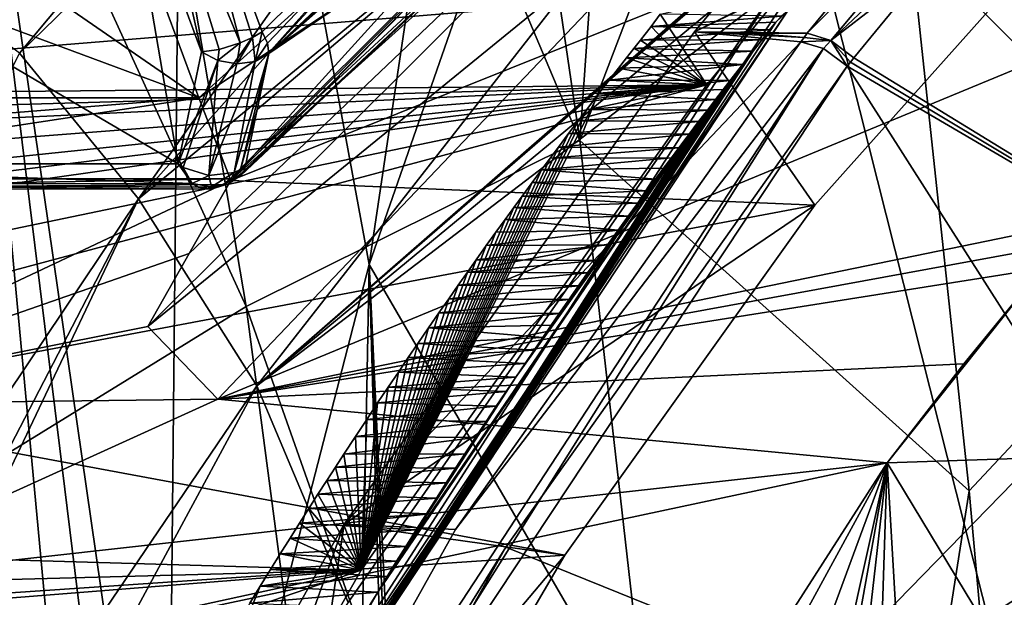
# Model space of a CAD drawing. Header units: metres. Extents: x -150 to 307, y -550 to 84.
# Tile 461 of 656: x 177.14 to 183.64, y 40.5 to 44.31. Entities that reach past the tile are written whole.
import ezdxf

# ---------------------------------------------------------------- set-up
doc = ezdxf.new("R2010")
doc.units = ezdxf.units.M
doc.layers.add('solid_26006363', color=7, linetype='CONTINUOUS')

msp = doc.modelspace()

# ---------------------------------------------------------------- linework, layer by layer
at = {"layer": 'solid_26006363'}
for points in [[(180.839264, 43.515717, 896.967285), (181.681183, 55.351646, 894.422791), (179.250671, 54.328011, 892.254761)], [(182.65567, 48.263065, 897.524841), (181.681183, 55.351646, 894.422791), (180.839264, 43.515717, 896.967285)], [(180.839264, 43.515717, 896.967285), (179.250671, 54.328011, 892.254761), (176.839172, 52.977718, 890.10498)], [(185.636642, 32.029537, 901.181458), (181.474854, 48.524605, 892.18158), (188.749039, 53.36142, 898.662659)], [(178.633972, 42.417931, 894.968262), (176.839172, 52.977718, 890.10498), (174.548615, 51.348377, 888.065308)], [(180.839264, 43.515717, 896.967285), (176.839172, 52.977718, 890.10498), (178.633972, 42.417931, 894.968262)], [(178.633972, 42.417931, 894.968262), (174.548615, 51.348377, 888.065308), (176.492813, 41.099052, 893.02002)], [(178.230179, 49.301414, 888.494263), (180.680756, 50.96896, 890.635864), (179.448242, 42.696415, 891.622131)], [(180.680756, 50.96896, 890.635864), (181.474854, 48.524605, 892.18158), (179.448242, 42.696415, 891.622131)], [(176.605698, 47.948044, 887.081543), (178.230179, 49.301414, 888.494263), (178.113297, 37.521996, 891.454041)], [(178.230179, 49.301414, 888.494263), (179.448242, 42.696415, 891.622131), (178.113297, 37.521996, 891.454041)], [(176.419479, 44.628368, 872.618286), (181.292709, 49.072598, 875.370117), (177.136642, 44.093323, 871.71991)], [(177.136642, 44.093323, 871.71991), (181.292709, 49.072598, 875.370117), (181.786041, 48.617035, 874.816589)], [(177.136642, 44.093323, 871.71991), (181.786041, 48.617035, 874.816589), (177.923996, 43.130028, 870.831848)], [(177.923996, 43.130028, 870.831848), (181.786041, 48.617035, 874.816589), (182.274963, 48.007561, 874.268066)], [(185.636642, 32.029537, 901.181458), (179.448242, 42.696415, 891.622131), (181.474854, 48.524605, 892.18158)], [(183.410812, 41.201015, 900.105469), (182.65567, 48.263065, 897.524841), (180.839264, 43.515717, 896.967285)], [(187.598969, 45.674877, 903.051331), (182.65567, 48.263065, 897.524841), (183.410812, 41.201015, 900.105469)], [(177.923996, 43.130028, 870.831848), (182.274963, 48.007561, 874.268066), (182.806015, 47.138138, 873.671936)], [(177.832336, 37.98708, 891.040833), (176.605698, 47.948044, 887.081543), (178.113297, 37.521996, 891.454041)], [(177.501328, 38.372452, 890.58905), (177.035492, 38.727142, 889.993103), (176.605698, 47.948044, 887.081543)], [(177.832336, 37.98708, 891.040833), (177.501328, 38.372452, 890.58905), (176.605698, 47.948044, 887.081543)], [(183.099548, 47.922707, 884.988098), (183.118469, 47.891434, 885.050537), (178.785019, 44.089325, 881.189575)], [(182.977997, 47.838638, 884.879822), (183.099548, 47.922707, 884.988098), (178.785019, 44.089325, 881.189575)], [(178.785019, 44.089325, 881.189575), (183.118469, 47.891434, 885.050537), (180.64534, 45.356613, 883.709839)], [(182.819946, 47.86446, 884.696533), (182.84436, 47.807522, 884.729065), (178.785019, 44.089325, 881.189575)], [(180.711624, 46.187099, 882.818115), (182.819946, 47.86446, 884.696533), (178.785019, 44.089325, 881.189575)], [(182.856781, 47.753654, 884.77179), (182.977997, 47.838638, 884.879822), (178.785019, 44.089325, 881.189575)], [(182.84436, 47.807522, 884.729065), (182.856781, 47.753654, 884.77179), (178.785019, 44.089325, 881.189575)], [(182.898148, 47.184029, 883.654602), (177.985886, 42.285385, 879.277893), (182.100571, 45.641769, 882.94397)], [(178.258911, 42.768471, 878.852112), (177.985886, 42.285385, 879.277893), (182.898148, 47.184029, 883.654602)], [(178.258911, 42.768471, 878.852112), (182.898148, 47.184029, 883.654602), (178.533783, 43.250946, 878.426758)], [(180.881363, 45.840744, 880.518372), (178.533783, 43.250946, 878.426758), (182.898148, 47.184029, 883.654602)], [(177.923996, 43.130028, 870.831848), (182.806015, 47.138138, 873.671936), (178.705231, 41.894547, 870.091797)], [(178.705231, 41.894547, 870.091797), (182.806015, 47.138138, 873.671936), (183.352005, 45.952061, 873.058777)], [(177.677399, 46.561592, 874.036987), (167.871658, 44.044037, 880.378235), (169.867096, 46.942463, 882.26709)], [(177.677399, 46.561592, 874.036987), (175.102356, 42.502201, 871.36145), (167.871658, 44.044037, 880.378235)], [(175.292252, 42.681011, 871.390198), (175.102356, 42.502201, 871.36145), (177.677399, 46.561592, 874.036987)], [(175.292252, 42.681011, 871.390198), (177.677399, 46.561592, 874.036987), (176.419479, 44.628368, 872.618286)], [(177.410202, 46.258068, 882.555298), (178.32132, 43.797443, 883.367065), (181.154816, 46.356361, 885.891663)], [(180.536026, 45.262844, 883.926208), (181.154816, 46.356361, 885.891663), (178.32132, 43.797443, 883.367065)], [(177.410202, 46.258068, 882.555298), (174.801483, 46.226654, 885.506714), (178.32132, 43.797443, 883.367065)], [(178.32132, 43.797443, 883.367065), (174.801483, 46.226654, 885.506714), (175.05072, 45.0126, 886.132019)], [(178.73999, 44.2342, 881.061462), (178.195465, 45.704803, 880.576294), (180.711624, 46.187099, 882.818115)], [(181.708939, 46.208172, 884.79718), (180.536026, 45.262844, 883.926208), (178.529297, 43.262547, 882.138306)], [(178.569916, 43.268265, 882.085571), (181.708939, 46.208172, 884.79718), (178.529297, 43.262547, 882.138306)], [(178.569916, 43.268265, 882.085571), (178.601639, 43.285328, 882.028687), (181.708939, 46.208172, 884.79718)], [(181.708939, 46.208172, 884.79718), (178.601639, 43.285328, 882.028687), (180.64534, 45.356613, 883.709839)], [(178.775757, 44.157558, 881.115906), (178.73999, 44.2342, 881.061462), (180.711624, 46.187099, 882.818115)], [(178.775757, 44.157558, 881.115906), (180.711624, 46.187099, 882.818115), (178.785019, 44.089325, 881.189575)], [(183.296112, 45.890038, 873.009094), (178.705231, 41.894547, 870.091797), (183.352005, 45.952061, 873.058777)], [(183.296112, 45.890038, 873.009094), (183.240387, 45.827877, 872.959778), (178.705231, 41.894547, 870.091797)], [(184.774261, 45.757042, 875.842041), (178.533783, 43.250946, 878.426758), (180.881363, 45.840744, 880.518372)], [(183.240387, 45.827877, 872.959778), (182.674271, 45.176254, 872.458679), (178.705231, 41.894547, 870.091797)], [(184.774261, 45.757042, 875.842041), (182.392395, 43.088394, 873.719849), (178.533783, 43.250946, 878.426758)], [(184.774261, 45.757042, 875.842041), (182.138214, 44.890163, 873.493347), (181.597626, 44.232582, 873.011719)], [(184.774261, 45.757042, 875.842041), (181.597626, 44.232582, 873.011719), (182.392395, 43.088394, 873.719849)], [(178.595779, 44.160511, 880.999939), (178.008896, 45.566158, 880.530151), (178.195465, 45.704803, 880.576294)], [(178.675674, 44.196804, 881.020264), (178.195465, 45.704803, 880.576294), (178.73999, 44.2342, 881.061462)], [(178.675674, 44.196804, 881.020264), (178.595779, 44.160511, 880.999939), (178.195465, 45.704803, 880.576294)], [(187.598969, 45.674877, 903.051331), (183.410812, 41.201015, 900.105469), (184.038559, 34.201885, 902.25531)], [(177.985886, 42.285385, 879.277893), (178.447983, 41.805317, 879.689636), (182.100571, 45.641769, 882.94397)], [(182.100571, 45.641769, 882.94397), (178.447983, 41.805317, 879.689636), (186.113678, 44.979187, 877.257141)], [(178.339752, 44.100914, 881.106628), (177.818527, 45.508575, 880.642273), (178.008896, 45.566158, 880.530151)], [(178.455826, 44.116261, 881.022888), (178.339752, 44.100914, 881.106628), (178.008896, 45.566158, 880.530151)], [(178.595779, 44.160511, 880.999939), (178.455826, 44.116261, 881.022888), (178.008896, 45.566158, 880.530151)], [(178.185547, 43.360069, 881.832031), (174.511276, 43.360062, 885.955933), (174.602249, 45.4697, 884.281128)], [(178.185547, 43.360069, 881.832031), (174.602249, 45.4697, 884.281128), (177.818527, 45.508575, 880.642273)], [(178.339752, 44.100914, 881.106628), (178.185547, 43.360069, 881.832031), (177.818527, 45.508575, 880.642273)], [(183.554169, 45.435795, 873.006104), (182.341049, 44.225384, 872.165955), (182.866486, 44.865425, 872.634094)], [(182.497437, 44.176765, 872.05896), (182.341049, 44.225384, 872.165955), (183.554169, 45.435795, 873.006104)], [(182.497437, 44.176765, 872.05896), (183.554169, 45.435795, 873.006104), (183.703506, 45.311932, 872.994568)], [(178.601639, 43.285328, 882.028687), (178.622421, 43.312698, 881.971191), (180.64534, 45.356613, 883.709839)], [(178.622421, 43.312698, 881.971191), (178.631439, 43.349087, 881.915588), (180.64534, 45.356613, 883.709839)], [(178.708389, 43.719936, 881.55188), (180.64534, 45.356613, 883.709839), (178.631439, 43.349087, 881.915588)], [(178.708389, 43.719936, 881.55188), (178.785019, 44.089325, 881.189575), (180.64534, 45.356613, 883.709839)], [(183.171616, 44.698528, 872.52002), (182.497437, 44.176765, 872.05896), (183.703506, 45.311932, 872.994568)], [(183.171616, 44.698528, 872.52002), (183.703506, 45.311932, 872.994568), (185.655975, 42.220352, 873.511169)], [(178.529297, 43.262547, 882.138306), (180.536026, 45.262844, 883.926208), (178.32132, 43.797443, 883.367065)], [(182.674271, 45.176254, 872.458679), (182.124359, 44.506889, 871.971375), (178.705231, 41.894547, 870.091797)], [(178.32132, 43.797443, 883.367065), (175.05072, 45.0126, 886.132019), (175.304077, 43.797443, 886.75354)], [(178.447983, 41.805317, 879.689636), (184.158539, 42.980118, 875.509521), (186.113678, 44.979187, 877.257141)], [(182.138214, 44.890163, 873.493347), (182.866486, 44.865425, 872.634094), (181.597626, 44.232582, 873.011719)], [(182.866486, 44.865425, 872.634094), (182.341049, 44.225384, 872.165955), (181.597626, 44.232582, 873.011719)], [(183.171616, 44.698528, 872.52002), (182.648132, 44.060909, 872.052734), (182.497437, 44.176765, 872.05896)], [(183.171616, 44.698528, 872.52002), (185.655975, 42.220352, 873.511169), (182.648132, 44.060909, 872.052734)], [(173.170166, 43.801353, 883.015259), (181.677628, 43.883247, 873.351257), (182.214142, 44.538727, 873.829285)], [(173.706528, 44.455357, 883.491272), (173.170166, 43.801353, 883.015259), (182.214142, 44.538727, 873.829285)], [(182.124359, 44.506889, 871.971375), (182.193832, 44.435974, 871.993164), (178.518677, 38.901016, 868.707031)], [(179.308456, 40.462109, 869.467651), (182.124359, 44.506889, 871.971375), (178.518677, 38.901016, 868.707031)], [(178.705231, 41.894547, 870.091797), (182.124359, 44.506889, 871.971375), (179.308456, 40.462109, 869.467651)], [(181.369797, 44.349781, 873.076965), (182.214142, 44.538727, 873.829285), (181.677628, 43.883247, 873.351257)], [(182.193832, 44.435974, 871.993164), (182.211929, 44.370098, 872.065674), (178.518677, 38.901016, 868.707031)], [(182.211929, 44.370098, 872.065674), (178.547989, 38.839897, 868.796936), (178.518677, 38.901016, 868.707031)], [(182.211929, 44.370098, 872.065674), (182.13472, 44.297974, 872.123596), (178.547989, 38.839897, 868.796936)], [(182.211929, 44.370098, 872.065674), (182.170792, 44.337368, 872.15802), (182.13472, 44.297974, 872.123596)], [(178.547989, 38.839897, 868.796936), (182.13472, 44.297974, 872.123596), (181.983521, 44.106342, 871.989075)], [(181.310226, 44.267574, 873.023926), (181.369797, 44.349781, 873.076965), (181.677628, 43.883247, 873.351257)], [(182.170792, 44.337368, 872.15802), (181.369797, 44.349781, 873.076965), (181.310226, 44.267574, 873.023926)], [(182.13472, 44.297974, 872.123596), (182.170792, 44.337368, 872.15802), (181.310226, 44.267574, 873.023926)], [(182.093018, 44.24646, 872.088257), (182.13472, 44.297974, 872.123596), (181.310226, 44.267574, 873.023926)], [(181.983521, 44.106342, 871.989075), (182.13472, 44.297974, 872.123596), (182.042969, 44.182228, 872.042358)], [(182.042969, 44.182228, 872.042358), (182.13472, 44.297974, 872.123596), (182.093018, 44.24646, 872.088257)], [(178.693253, 44.037991, 881.117676), (178.675674, 44.196804, 881.020264), (178.73999, 44.2342, 881.061462)], [(178.693253, 44.037991, 881.117676), (178.73999, 44.2342, 881.061462), (178.775757, 44.157558, 881.115906)], [(179.281723, 40.979305, 870.94519), (181.597626, 44.232582, 873.011719), (182.298737, 44.167816, 872.127441)], [(182.392395, 43.088394, 873.719849), (181.597626, 44.232582, 873.011719), (179.281723, 40.979305, 870.94519)], [(181.239105, 44.177639, 872.960571), (181.310226, 44.267574, 873.023926), (181.677628, 43.883247, 873.351257)], [(182.093018, 44.24646, 872.088257), (181.310226, 44.267574, 873.023926), (181.239105, 44.177639, 872.960571)], [(182.042969, 44.182228, 872.042358), (182.093018, 44.24646, 872.088257), (181.239105, 44.177639, 872.960571)], [(182.341049, 44.225384, 872.165955), (181.959564, 44.22506, 872.593506), (181.597626, 44.232582, 873.011719)], [(182.320724, 44.195541, 872.147278), (181.597626, 44.232582, 873.011719), (181.959564, 44.22506, 872.593506)], [(182.320724, 44.195541, 872.147278), (182.298737, 44.167816, 872.127441), (181.597626, 44.232582, 873.011719)], [(178.573929, 44.022053, 881.075989), (178.595779, 44.160511, 880.999939), (178.675674, 44.196804, 881.020264)], [(178.693253, 44.037991, 881.117676), (178.573929, 44.022053, 881.075989), (178.675674, 44.196804, 881.020264)], [(179.281723, 40.979305, 870.94519), (182.298737, 44.167816, 872.127441), (180.018265, 40.944725, 870.085999)], [(182.449692, 44.123405, 872.020996), (180.018265, 40.944725, 870.085999), (182.298737, 44.167816, 872.127441)], [(182.042969, 44.182228, 872.042358), (181.239105, 44.177639, 872.960571), (181.196518, 44.123463, 872.922607)], [(181.983521, 44.106342, 871.989075), (182.042969, 44.182228, 872.042358), (181.196518, 44.123463, 872.922607)], [(181.196518, 44.123463, 872.922607), (181.239105, 44.177639, 872.960571), (181.677628, 43.883247, 873.351257)], [(182.320724, 44.195541, 872.147278), (181.959564, 44.22506, 872.593506), (182.341049, 44.225384, 872.165955)], [(182.497437, 44.176765, 872.05896), (182.298737, 44.167816, 872.127441), (182.320724, 44.195541, 872.147278)], [(182.449692, 44.123405, 872.020996), (182.298737, 44.167816, 872.127441), (182.497437, 44.176765, 872.05896)], [(182.497437, 44.176765, 872.05896), (182.320724, 44.195541, 872.147278), (182.341049, 44.225384, 872.165955)], [(182.449692, 44.123405, 872.020996), (182.497437, 44.176765, 872.05896), (182.604111, 44.006008, 872.01355)], [(182.626129, 44.033516, 872.033142), (182.497437, 44.176765, 872.05896), (182.648132, 44.060909, 872.052734)], [(182.626129, 44.033516, 872.033142), (182.604111, 44.006008, 872.01355), (182.497437, 44.176765, 872.05896)], [(182.449692, 44.123405, 872.020996), (177.94487, 37.239521, 868.189697), (180.018265, 40.944725, 870.085999)], [(178.102295, 37.207771, 868.090271), (177.94487, 37.239521, 868.189697), (182.449692, 44.123405, 872.020996)], [(178.102295, 37.207771, 868.090271), (182.449692, 44.123405, 872.020996), (182.604111, 44.006008, 872.01355)], [(178.448563, 44.044373, 881.072083), (178.185547, 43.360069, 881.832031), (178.339752, 44.100914, 881.106628)], [(178.448563, 44.044373, 881.072083), (178.339752, 44.100914, 881.106628), (178.455826, 44.116261, 881.022888)], [(178.448563, 44.044373, 881.072083), (178.455826, 44.116261, 881.022888), (178.595779, 44.160511, 880.999939)], [(178.573929, 44.022053, 881.075989), (178.448563, 44.044373, 881.072083), (178.595779, 44.160511, 880.999939)], [(178.547989, 38.839897, 868.796936), (181.983521, 44.106342, 871.989075), (181.913635, 44.016926, 871.927002)], [(178.693253, 44.037991, 881.117676), (178.775757, 44.157558, 881.115906), (178.785019, 44.089325, 881.189575)], [(181.148407, 44.061985, 872.879761), (181.196518, 44.123463, 872.922607), (181.677628, 43.883247, 873.351257)], [(181.983521, 44.106342, 871.989075), (181.196518, 44.123463, 872.922607), (181.148407, 44.061985, 872.879761)], [(181.913635, 44.016926, 871.927002), (181.983521, 44.106342, 871.989075), (181.148407, 44.061985, 872.879761)], [(177.136642, 44.093323, 871.71991), (177.923996, 43.130028, 870.831848), (173.335068, 36.289394, 867.848816)], [(178.219131, 43.337666, 881.816284), (178.185547, 43.360069, 881.832031), (178.448563, 44.044373, 881.072083)], [(178.388077, 43.283268, 881.796631), (178.219131, 43.337666, 881.816284), (178.448563, 44.044373, 881.072083)], [(178.388077, 43.283268, 881.796631), (178.448563, 44.044373, 881.072083), (178.573929, 44.022053, 881.075989)], [(178.388077, 43.283268, 881.796631), (178.573929, 44.022053, 881.075989), (178.693253, 44.037991, 881.117676)], [(178.556381, 43.303307, 881.852905), (178.388077, 43.283268, 881.796631), (178.693253, 44.037991, 881.117676)], [(178.556381, 43.303307, 881.852905), (178.693253, 44.037991, 881.117676), (178.785019, 44.089325, 881.189575)], [(178.597351, 43.323421, 881.882141), (178.556381, 43.303307, 881.852905), (178.785019, 44.089325, 881.189575)], [(178.597351, 43.323421, 881.882141), (178.785019, 44.089325, 881.189575), (178.708389, 43.719936, 881.55188)], [(181.094025, 43.992176, 872.831299), (181.148407, 44.061985, 872.879761), (181.677628, 43.883247, 873.351257)], [(181.913635, 44.016926, 871.927002), (181.148407, 44.061985, 872.879761), (181.094025, 43.992176, 872.831299)], [(182.626129, 44.033516, 872.033142), (182.648132, 44.060909, 872.052734), (185.655975, 42.220352, 873.511169)], [(180.349426, 40.82803, 869.996521), (178.102295, 37.207771, 868.090271), (182.604111, 44.006008, 872.01355)], [(178.547989, 38.839897, 868.796936), (181.913635, 44.016926, 871.927002), (181.831848, 43.911541, 871.85437)], [(180.349426, 40.82803, 869.996521), (182.604111, 44.006008, 872.01355), (186.114471, 38.497303, 872.98468)], [(181.913635, 44.016926, 871.927002), (181.094025, 43.992176, 872.831299), (181.032623, 43.912918, 872.776611)], [(181.831848, 43.911541, 871.85437), (181.913635, 44.016926, 871.927002), (181.032623, 43.912918, 872.776611)], [(181.032623, 43.912918, 872.776611), (181.094025, 43.992176, 872.831299), (181.677628, 43.883247, 873.351257)], [(182.626129, 44.033516, 872.033142), (185.655975, 42.220352, 873.511169), (182.604111, 44.006008, 872.01355)], [(186.114471, 38.497303, 872.98468), (182.604111, 44.006008, 872.01355), (185.655975, 42.220352, 873.511169)], [(178.547989, 38.839897, 868.796936), (181.831848, 43.911541, 871.85437), (181.785843, 43.851952, 871.813599)], [(180.963318, 43.822903, 872.714844), (181.032623, 43.912918, 872.776611), (181.677628, 43.883247, 873.351257)], [(181.831848, 43.911541, 871.85437), (181.032623, 43.912918, 872.776611), (180.963318, 43.822903, 872.714844)], [(181.785843, 43.851952, 871.813599), (181.831848, 43.911541, 871.85437), (180.963318, 43.822903, 872.714844)], [(170.652893, 40.930832, 881.693359), (179.395218, 40.67704, 871.317688), (181.677628, 43.883247, 873.351257)], [(171.336502, 41.734154, 882.003235), (170.652893, 40.930832, 881.693359), (181.677628, 43.883247, 873.351257)], [(172.023422, 42.510189, 882.330994), (171.336502, 41.734154, 882.003235), (181.677628, 43.883247, 873.351257)], [(172.213715, 42.714497, 882.416626), (172.023422, 42.510189, 882.330994), (181.677628, 43.883247, 873.351257)], [(172.412155, 42.915318, 882.492004), (172.213715, 42.714497, 882.416626), (181.677628, 43.883247, 873.351257)], [(172.675003, 43.190418, 882.612732), (172.412155, 42.915318, 882.492004), (181.677628, 43.883247, 873.351257)], [(172.675003, 43.190418, 882.612732), (181.677628, 43.883247, 873.351257), (172.907288, 43.467621, 882.781555)], [(172.907288, 43.467621, 882.781555), (181.677628, 43.883247, 873.351257), (173.038651, 43.635464, 882.898315)], [(173.038651, 43.635464, 882.898315), (181.677628, 43.883247, 873.351257), (173.170166, 43.801353, 883.015259)], [(178.547989, 38.839897, 868.796936), (181.785843, 43.851952, 871.813599), (181.736069, 43.787201, 871.769531)], [(180.963318, 43.822903, 872.714844), (181.677628, 43.883247, 873.351257), (179.395218, 40.67704, 871.317688)], [(181.736069, 43.787201, 871.769531), (181.785843, 43.851952, 871.813599), (180.963318, 43.822903, 872.714844)], [(178.32132, 43.797443, 883.367065), (175.054169, 43.534279, 886.537476), (174.802917, 43.262547, 886.32074)], [(178.529297, 43.262547, 882.138306), (178.32132, 43.797443, 883.367065), (174.802917, 43.262547, 886.32074)], [(178.32132, 43.797443, 883.367065), (175.304077, 43.797443, 886.75354), (175.054169, 43.534279, 886.537476)], [(178.547989, 38.839897, 868.796936), (181.736069, 43.787201, 871.769531), (181.68222, 43.716824, 871.721863)], [(180.885086, 43.720577, 872.645142), (180.963318, 43.822903, 872.714844), (179.395218, 40.67704, 871.317688)], [(181.736069, 43.787201, 871.769531), (180.963318, 43.822903, 872.714844), (180.885086, 43.720577, 872.645142)], [(181.68222, 43.716824, 871.721863), (181.736069, 43.787201, 871.769531), (180.885086, 43.720577, 872.645142)], [(178.547989, 38.839897, 868.796936), (181.68222, 43.716824, 871.721863), (181.623962, 43.640301, 871.670349)], [(178.597351, 43.323421, 881.882141), (178.708389, 43.719936, 881.55188), (178.631439, 43.349087, 881.915588)], [(180.827438, 43.644672, 872.59375), (180.885086, 43.720577, 872.645142), (179.395218, 40.67704, 871.317688)], [(181.68222, 43.716824, 871.721863), (180.885086, 43.720577, 872.645142), (180.827438, 43.644672, 872.59375)], [(181.623962, 43.640301, 871.670349), (181.68222, 43.716824, 871.721863), (180.827438, 43.644672, 872.59375)], [(181.660049, 39.159954, 878.613831), (186.657074, 42.377529, 883.065979), (186.087219, 43.703556, 882.558289)], [(181.660049, 39.159954, 878.613831), (186.087219, 43.703556, 882.558289), (183.278534, 39.577003, 877.436829)], [(186.087219, 43.703556, 882.558289), (183.676498, 40.082539, 877.803467), (183.278534, 39.577003, 877.436829)], [(178.547989, 38.839897, 868.796936), (181.623962, 43.640301, 871.670349), (179.503922, 40.531845, 869.781921)], [(180.764938, 43.561932, 872.538086), (180.827438, 43.644672, 872.59375), (179.395218, 40.67704, 871.317688)], [(179.503922, 40.531845, 869.781921), (181.623962, 43.640301, 871.670349), (181.560898, 43.557068, 871.614685)], [(181.623962, 43.640301, 871.670349), (180.827438, 43.644672, 872.59375), (180.764938, 43.561932, 872.538086)], [(181.560898, 43.557068, 871.614685), (181.623962, 43.640301, 871.670349), (180.764938, 43.561932, 872.538086)], [(182.072845, 32.66827, 900.635193), (180.839264, 43.515717, 896.967285), (178.633972, 42.417931, 894.968262)], [(180.69722, 43.471706, 872.477783), (180.764938, 43.561932, 872.538086), (179.395218, 40.67704, 871.317688)], [(179.503922, 40.531845, 869.781921), (181.560898, 43.557068, 871.614685), (179.567261, 40.634918, 869.838928)], [(179.567261, 40.634918, 869.838928), (181.560898, 43.557068, 871.614685), (180.416, 41.951504, 870.597961)], [(180.416, 41.951504, 870.597961), (181.560898, 43.557068, 871.614685), (181.492615, 43.466488, 871.554565)], [(181.560898, 43.557068, 871.614685), (180.764938, 43.561932, 872.538086), (180.69722, 43.471706, 872.477783)], [(181.492615, 43.466488, 871.554565), (181.560898, 43.557068, 871.614685), (180.69722, 43.471706, 872.477783)], [(183.410812, 41.201015, 900.105469), (180.839264, 43.515717, 896.967285), (182.072845, 32.66827, 900.635193)], [(180.642731, 43.398701, 872.429199), (180.69722, 43.471706, 872.477783), (179.395218, 40.67704, 871.317688)], [(180.416, 41.951504, 870.597961), (181.492615, 43.466488, 871.554565), (180.477234, 42.042095, 870.652466)], [(180.477234, 42.042095, 870.652466), (181.492615, 43.466488, 871.554565), (180.536469, 42.129379, 870.705444)], [(180.536469, 42.129379, 870.705444), (181.492615, 43.466488, 871.554565), (181.443954, 43.401688, 871.511841)], [(181.492615, 43.466488, 871.554565), (180.69722, 43.471706, 872.477783), (180.642731, 43.398701, 872.429199)], [(181.443954, 43.401688, 871.511841), (181.492615, 43.466488, 871.554565), (180.642731, 43.398701, 872.429199)], [(180.584869, 43.320744, 872.377625), (180.642731, 43.398701, 872.429199), (179.395218, 40.67704, 871.317688)], [(180.536469, 42.129379, 870.705444), (181.443954, 43.401688, 871.511841), (180.593704, 42.213482, 870.757019)], [(181.443954, 43.401688, 871.511841), (180.642731, 43.398701, 872.429199), (180.584869, 43.320744, 872.377625)], [(181.392487, 43.333012, 871.46698), (181.443954, 43.401688, 871.511841), (180.584869, 43.320744, 872.377625)], [(180.593704, 42.213482, 870.757019), (181.443954, 43.401688, 871.511841), (181.392487, 43.333012, 871.46698)], [(178.278244, 43.230499, 881.914612), (174.511276, 43.360062, 885.955933), (178.185547, 43.360069, 881.832031)], [(178.278244, 43.230499, 881.914612), (174.578506, 43.229771, 886.069092), (174.511276, 43.360062, 885.955933)], [(178.278244, 43.230499, 881.914612), (178.185547, 43.360069, 881.832031), (178.219131, 43.337666, 881.816284)], [(178.278244, 43.230499, 881.914612), (178.219131, 43.337666, 881.816284), (178.388077, 43.283268, 881.796631)], [(178.51828, 43.228973, 881.959229), (178.631439, 43.349087, 881.915588), (178.622421, 43.312698, 881.971191)], [(178.51828, 43.228973, 881.959229), (178.597351, 43.323421, 881.882141), (178.631439, 43.349087, 881.915588)], [(178.51828, 43.228973, 881.959229), (178.556381, 43.303307, 881.852905), (178.597351, 43.323421, 881.882141)], [(180.523422, 43.237492, 872.322876), (180.584869, 43.320744, 872.377625), (179.395218, 40.67704, 871.317688)], [(181.338348, 43.26017, 871.419434), (180.584869, 43.320744, 872.377625), (180.523422, 43.237492, 872.322876)], [(181.338348, 43.26017, 871.419434), (181.392487, 43.333012, 871.46698), (180.584869, 43.320744, 872.377625)], [(180.593704, 42.213482, 870.757019), (181.392487, 43.333012, 871.46698), (180.649002, 42.29443, 870.807068)], [(180.649002, 42.29443, 870.807068), (181.392487, 43.333012, 871.46698), (181.338348, 43.26017, 871.419434)], [(178.529297, 43.262547, 882.138306), (174.802917, 43.262547, 886.32074), (174.688553, 43.194878, 886.206421)], [(178.529297, 43.262547, 882.138306), (174.688553, 43.194878, 886.206421), (178.485718, 43.224583, 882.099487)], [(178.405243, 43.209576, 881.915344), (178.278244, 43.230499, 881.914612), (178.388077, 43.283268, 881.796631)], [(178.405243, 43.209576, 881.915344), (178.388077, 43.283268, 881.796631), (178.556381, 43.303307, 881.852905)], [(178.51828, 43.228973, 881.959229), (178.405243, 43.209576, 881.915344), (178.556381, 43.303307, 881.852905)], [(178.485718, 43.224583, 882.099487), (178.51828, 43.228973, 881.959229), (178.601639, 43.285328, 882.028687)], [(178.529297, 43.262547, 882.138306), (178.485718, 43.224583, 882.099487), (178.601639, 43.285328, 882.028687)], [(178.51828, 43.228973, 881.959229), (178.622421, 43.312698, 881.971191), (178.601639, 43.285328, 882.028687)], [(178.529297, 43.262547, 882.138306), (178.601639, 43.285328, 882.028687), (178.569916, 43.268265, 882.085571)], [(181.281464, 43.182945, 871.369019), (181.338348, 43.26017, 871.419434), (180.523422, 43.237492, 872.322876)], [(180.649002, 42.29443, 870.807068), (181.338348, 43.26017, 871.419434), (181.158463, 43.014427, 871.259888)], [(181.158463, 43.014427, 871.259888), (181.338348, 43.26017, 871.419434), (181.281464, 43.182945, 871.369019)], [(178.318954, 43.207188, 881.950867), (174.578506, 43.229771, 886.069092), (178.278244, 43.230499, 881.914612)], [(178.40448, 43.194347, 882.0271), (174.688553, 43.194878, 886.206421), (174.578506, 43.229771, 886.069092)], [(178.40448, 43.194347, 882.0271), (174.578506, 43.229771, 886.069092), (178.318954, 43.207188, 881.950867)], [(178.485718, 43.224583, 882.099487), (174.688553, 43.194878, 886.206421), (178.40448, 43.194347, 882.0271)], [(178.258911, 42.768471, 878.852112), (178.533783, 43.250946, 878.426758), (175.388367, 41.768066, 879.769897)], [(182.392395, 43.088394, 873.719849), (175.388367, 41.768066, 879.769897), (178.533783, 43.250946, 878.426758)], [(178.318954, 43.207188, 881.950867), (178.278244, 43.230499, 881.914612), (178.405243, 43.209576, 881.915344)], [(178.40448, 43.194347, 882.0271), (178.318954, 43.207188, 881.950867), (178.405243, 43.209576, 881.915344)], [(178.40448, 43.194347, 882.0271), (178.405243, 43.209576, 881.915344), (178.51828, 43.228973, 881.959229)], [(178.485718, 43.224583, 882.099487), (178.40448, 43.194347, 882.0271), (178.51828, 43.228973, 881.959229)], [(180.45816, 43.14856, 872.264771), (180.523422, 43.237492, 872.322876), (179.395218, 40.67704, 871.317688)], [(181.281464, 43.182945, 871.369019), (180.523422, 43.237492, 872.322876), (180.45816, 43.14856, 872.264771)], [(177.923996, 43.130028, 870.831848), (173.949768, 35.463791, 867.223999), (173.335068, 36.289394, 867.848816)], [(177.923996, 43.130028, 870.831848), (174.146881, 35.173637, 867.04834), (173.949768, 35.463791, 867.223999)], [(177.923996, 43.130028, 870.831848), (178.705231, 41.894547, 870.091797), (174.146881, 35.173637, 867.04834)], [(180.403076, 43.073071, 872.215698), (180.45816, 43.14856, 872.264771), (179.395218, 40.67704, 871.317688)], [(181.221573, 43.101131, 871.315918), (180.45816, 43.14856, 872.264771), (180.403076, 43.073071, 872.215698)], [(181.221573, 43.101131, 871.315918), (181.281464, 43.182945, 871.369019), (180.45816, 43.14856, 872.264771)], [(181.158463, 43.014427, 871.259888), (181.281464, 43.182945, 871.369019), (181.221573, 43.101131, 871.315918)], [(182.392395, 43.088394, 873.719849), (180.740707, 40.775143, 872.247803), (175.388367, 41.768066, 879.769897)], [(182.392395, 43.088394, 873.719849), (179.281723, 40.979305, 870.94519), (180.740707, 40.775143, 872.247803)], [(180.345276, 42.993408, 872.164185), (180.403076, 43.073071, 872.215698), (179.395218, 40.67704, 871.317688)], [(181.158463, 43.014427, 871.259888), (180.403076, 43.073071, 872.215698), (180.345276, 42.993408, 872.164185)], [(181.158463, 43.014427, 871.259888), (181.221573, 43.101131, 871.315918), (180.403076, 43.073071, 872.215698)], [(181.09201, 42.922535, 871.200867), (181.158463, 43.014427, 871.259888), (180.345276, 42.993408, 872.164185)], [(180.649002, 42.29443, 870.807068), (181.158463, 43.014427, 871.259888), (181.09201, 42.922535, 871.200867)], [(178.447983, 41.805317, 879.689636), (184.02655, 42.827877, 875.390137), (184.158539, 42.980118, 875.509521)], [(180.284622, 42.909367, 872.110168), (180.345276, 42.993408, 872.164185), (179.395218, 40.67704, 871.317688)], [(181.09201, 42.922535, 871.200867), (180.345276, 42.993408, 872.164185), (180.284622, 42.909367, 872.110168)], [(180.221024, 42.820724, 872.053467), (180.284622, 42.909367, 872.110168), (179.395218, 40.67704, 871.317688)], [(181.09201, 42.922535, 871.200867), (180.284622, 42.909367, 872.110168), (180.221024, 42.820724, 872.053467)], [(181.022034, 42.825161, 871.138733), (181.09201, 42.922535, 871.200867), (180.221024, 42.820724, 872.053467)], [(180.649002, 42.29443, 870.807068), (181.09201, 42.922535, 871.200867), (181.022034, 42.825161, 871.138733)], [(178.447983, 41.805317, 879.689636), (183.891388, 42.669392, 875.267578), (184.02655, 42.827877, 875.390137)], [(180.154297, 42.727108, 871.994019), (180.221024, 42.820724, 872.053467), (179.395218, 40.67704, 871.317688)], [(181.022034, 42.825161, 871.138733), (180.221024, 42.820724, 872.053467), (180.154297, 42.727108, 871.994019)], [(180.948334, 42.721882, 871.073303), (181.022034, 42.825161, 871.138733), (180.154297, 42.727108, 871.994019)], [(180.649002, 42.29443, 870.807068), (181.022034, 42.825161, 871.138733), (180.948334, 42.721882, 871.073303)], [(178.258911, 42.768471, 878.852112), (175.388367, 41.768066, 879.769897), (177.985886, 42.285385, 879.277893)], [(179.259445, 32.755657, 893.931458), (178.113297, 37.521996, 891.454041), (179.448242, 42.696415, 891.622131)], [(179.797867, 30.486376, 895.026489), (179.259445, 32.755657, 893.931458), (179.448242, 42.696415, 891.622131)], [(180.096207, 42.64513, 871.942261), (180.154297, 42.727108, 871.994019), (179.395218, 40.67704, 871.317688)], [(179.945801, 29.82056, 895.327271), (179.797867, 30.486376, 895.026489), (179.448242, 42.696415, 891.622131)], [(180.088043, 29.158686, 895.616821), (179.945801, 29.82056, 895.327271), (179.448242, 42.696415, 891.622131)], [(185.636642, 32.029537, 901.181458), (180.088043, 29.158686, 895.616821), (179.448242, 42.696415, 891.622131)], [(180.948334, 42.721882, 871.073303), (180.154297, 42.727108, 871.994019), (180.096207, 42.64513, 871.942261)], [(180.890488, 42.640293, 871.021973), (180.948334, 42.721882, 871.073303), (180.096207, 42.64513, 871.942261)], [(180.649002, 42.29443, 870.807068), (180.948334, 42.721882, 871.073303), (180.890488, 42.640293, 871.021973)], [(178.447983, 41.805317, 879.689636), (183.375076, 42.040161, 874.798706), (183.891388, 42.669392, 875.267578)], [(180.035767, 42.559357, 871.888428), (180.096207, 42.64513, 871.942261), (179.395218, 40.67704, 871.317688)], [(180.890488, 42.640293, 871.021973), (180.096207, 42.64513, 871.942261), (180.035767, 42.559357, 871.888428)], [(180.830414, 42.555073, 870.968567), (180.890488, 42.640293, 871.021973), (180.035767, 42.559357, 871.888428)], [(180.649002, 42.29443, 870.807068), (180.890488, 42.640293, 871.021973), (180.830414, 42.555073, 870.968567)], [(182.870422, 41.38591, 874.338684), (183.891388, 42.669392, 875.267578), (183.375076, 42.040161, 874.798706)], [(184.650711, 41.445038, 875.471741), (183.891388, 42.669392, 875.267578), (182.870422, 41.38591, 874.338684)], [(179.97287, 42.469543, 871.832397), (180.035767, 42.559357, 871.888428), (179.395218, 40.67704, 871.317688)], [(180.830414, 42.555073, 870.968567), (180.035767, 42.559357, 871.888428), (179.97287, 42.469543, 871.832397)], [(180.767853, 42.465809, 870.913025), (180.830414, 42.555073, 870.968567), (179.97287, 42.469543, 871.832397)], [(180.649002, 42.29443, 870.807068), (180.830414, 42.555073, 870.968567), (180.767853, 42.465809, 870.913025)], [(180.030869, 31.835583, 898.754944), (178.633972, 42.417931, 894.968262), (176.492813, 41.099052, 893.02002)], [(182.072845, 32.66827, 900.635193), (178.633972, 42.417931, 894.968262), (180.030869, 31.835583, 898.754944)], [(179.907455, 42.375576, 871.774109), (179.97287, 42.469543, 871.832397), (179.395218, 40.67704, 871.317688)], [(180.767853, 42.465809, 870.913025), (179.97287, 42.469543, 871.832397), (179.907455, 42.375576, 871.774109)], [(180.702805, 42.37244, 870.855286), (180.767853, 42.465809, 870.913025), (179.907455, 42.375576, 871.774109)], [(180.649002, 42.29443, 870.807068), (180.767853, 42.465809, 870.913025), (180.702805, 42.37244, 870.855286)], [(179.839355, 42.277073, 871.71344), (179.907455, 42.375576, 871.774109), (179.395218, 40.67704, 871.317688)], [(180.702805, 42.37244, 870.855286), (179.907455, 42.375576, 871.774109), (179.839355, 42.277073, 871.71344)], [(180.649002, 42.29443, 870.807068), (180.702805, 42.37244, 870.855286), (179.839355, 42.277073, 871.71344)], [(181.660049, 39.159954, 878.613831), (182.467834, 38.078121, 879.333496), (186.657074, 42.377529, 883.065979)], [(185.526993, 40.97522, 881.048401), (186.657074, 42.377529, 883.065979), (182.467834, 38.078121, 879.333496)], [(175.388367, 41.768066, 879.769897), (178.447983, 41.805317, 879.689636), (177.985886, 42.285385, 879.277893)], [(180.593704, 42.213482, 870.757019), (180.649002, 42.29443, 870.807068), (179.839355, 42.277073, 871.71344)], [(179.768524, 42.173958, 871.65033), (179.839355, 42.277073, 871.71344), (179.395218, 40.67704, 871.317688)], [(180.593704, 42.213482, 870.757019), (179.839355, 42.277073, 871.71344), (179.768524, 42.173958, 871.65033)], [(179.705521, 42.081566, 871.594177), (179.768524, 42.173958, 871.65033), (179.395218, 40.67704, 871.317688)], [(180.536469, 42.129379, 870.705444), (179.768524, 42.173958, 871.65033), (179.705521, 42.081566, 871.594177)], [(180.536469, 42.129379, 870.705444), (180.593704, 42.213482, 870.757019), (179.768524, 42.173958, 871.65033)], [(180.477234, 42.042095, 870.652466), (180.536469, 42.129379, 870.705444), (179.705521, 42.081566, 871.594177)], [(178.447983, 41.805317, 879.689636), (182.870422, 41.38591, 874.338684), (183.375076, 42.040161, 874.798706)], [(179.640381, 41.985481, 871.536133), (179.705521, 42.081566, 871.594177), (179.395218, 40.67704, 871.317688)], [(180.477234, 42.042095, 870.652466), (179.705521, 42.081566, 871.594177), (179.640381, 41.985481, 871.536133)], [(180.416, 41.951504, 870.597961), (180.477234, 42.042095, 870.652466), (179.640381, 41.985481, 871.536133)], [(179.572998, 41.885395, 871.476074), (179.640381, 41.985481, 871.536133), (179.395218, 40.67704, 871.317688)], [(180.416, 41.951504, 870.597961), (179.640381, 41.985481, 871.536133), (179.572998, 41.885395, 871.476074)], [(178.705231, 41.894547, 870.091797), (174.648193, 34.376747, 866.640686), (174.146881, 35.173637, 867.04834)], [(178.705231, 41.894547, 870.091797), (179.308456, 40.462109, 869.467651), (174.648193, 34.376747, 866.640686)], [(179.567261, 40.634918, 869.838928), (180.416, 41.951504, 870.597961), (179.629028, 40.73505, 869.894836)], [(180.352722, 41.857483, 870.541809), (180.416, 41.951504, 870.597961), (179.572998, 41.885395, 871.476074)], [(179.629028, 40.73505, 869.894836), (180.416, 41.951504, 870.597961), (180.352722, 41.857483, 870.541809)], [(179.503387, 41.781345, 871.414063), (179.572998, 41.885395, 871.476074), (179.395218, 40.67704, 871.317688)], [(180.352722, 41.857483, 870.541809), (179.572998, 41.885395, 871.476074), (179.503387, 41.781345, 871.414063)], [(180.28743, 41.759995, 870.484131), (180.352722, 41.857483, 870.541809), (179.503387, 41.781345, 871.414063)], [(179.629028, 40.73505, 869.894836), (180.352722, 41.857483, 870.541809), (179.689438, 40.832439, 869.949524)], [(179.689438, 40.832439, 869.949524), (180.352722, 41.857483, 870.541809), (180.28743, 41.759995, 870.484131)], [(180.740707, 40.775143, 872.247803), (172.314896, 40.202579, 881.18396), (175.388367, 41.768066, 879.769897)], [(175.388367, 41.768066, 879.769897), (175.786346, 40.596424, 880.786072), (178.447983, 41.805317, 879.689636)], [(178.447983, 41.805317, 879.689636), (175.786346, 40.596424, 880.786072), (182.870422, 41.38591, 874.338684)], [(179.431381, 41.672886, 871.349915), (179.503387, 41.781345, 871.414063), (179.395218, 40.67704, 871.317688)], [(180.28743, 41.759995, 870.484131), (179.503387, 41.781345, 871.414063), (179.431381, 41.672886, 871.349915)], [(180.220078, 41.65871, 870.424561), (180.28743, 41.759995, 870.484131), (179.431381, 41.672886, 871.349915)], [(179.689438, 40.832439, 869.949524), (180.28743, 41.759995, 870.484131), (179.758453, 40.942829, 870.011902)], [(179.758453, 40.942829, 870.011902), (180.28743, 41.759995, 870.484131), (180.220078, 41.65871, 870.424561)], [(179.356979, 41.560062, 871.28363), (179.431381, 41.672886, 871.349915), (179.395218, 40.67704, 871.317688)], [(180.220078, 41.65871, 870.424561), (179.431381, 41.672886, 871.349915), (179.356979, 41.560062, 871.28363)], [(180.150726, 41.553684, 870.363098), (180.220078, 41.65871, 870.424561), (179.356979, 41.560062, 871.28363)], [(179.758453, 40.942829, 870.011902), (180.220078, 41.65871, 870.424561), (179.825699, 41.04961, 870.072571)], [(179.825699, 41.04961, 870.072571), (180.220078, 41.65871, 870.424561), (180.150726, 41.553684, 870.363098)], [(179.279907, 41.442253, 871.214966), (179.356979, 41.560062, 871.28363), (179.395218, 40.67704, 871.317688)], [(180.150726, 41.553684, 870.363098), (179.356979, 41.560062, 871.28363), (179.279907, 41.442253, 871.214966)], [(180.079269, 41.444553, 870.299622), (180.150726, 41.553684, 870.363098), (179.279907, 41.442253, 871.214966)], [(179.825699, 41.04961, 870.072571), (180.150726, 41.553684, 870.363098), (179.891342, 41.153057, 870.131653)], [(179.891342, 41.153057, 870.131653), (180.150726, 41.553684, 870.363098), (180.079269, 41.444553, 870.299622)], [(180.079269, 41.444553, 870.299622), (179.279907, 41.442253, 871.214966), (179.224335, 41.356758, 871.165466)], [(180.018127, 41.350445, 870.245178), (180.079269, 41.444553, 870.299622), (179.224335, 41.356758, 871.165466)], [(179.224335, 41.356758, 871.165466), (179.279907, 41.442253, 871.214966), (179.395218, 40.67704, 871.317688)], [(179.891342, 41.153057, 870.131653), (180.079269, 41.444553, 870.299622), (180.018127, 41.350445, 870.245178)], [(184.650711, 41.445038, 875.471741), (182.870422, 41.38591, 874.338684), (185.826279, 36.493145, 875.150085)], [(173.159912, 39.317814, 881.94281), (180.66983, 37.953346, 872.292786), (182.870422, 41.38591, 874.338684)], [(175.786346, 40.596424, 880.786072), (173.159912, 39.317814, 881.94281), (182.870422, 41.38591, 874.338684)], [(178.943787, 34.182564, 870.561523), (182.870422, 41.38591, 874.338684), (180.66983, 37.953346, 872.292786)], [(179.781036, 33.008396, 870.806519), (182.870422, 41.38591, 874.338684), (178.943787, 34.182564, 870.561523)], [(181.010986, 33.004131, 871.513367), (182.870422, 41.38591, 874.338684), (179.781036, 33.008396, 870.806519)], [(181.010986, 33.004131, 871.513367), (181.456467, 33.521774, 871.87439), (182.870422, 41.38591, 874.338684)], [(181.456467, 33.521774, 871.87439), (182.014267, 33.892422, 872.276123), (182.870422, 41.38591, 874.338684)], [(182.014267, 33.892422, 872.276123), (182.630707, 34.075642, 872.680237), (182.870422, 41.38591, 874.338684)], [(182.630707, 34.075642, 872.680237), (183.296646, 34.071224, 873.082031), (182.870422, 41.38591, 874.338684)], [(185.826279, 36.493145, 875.150085), (182.870422, 41.38591, 874.338684), (183.296646, 34.071224, 873.082031)], [(179.167389, 41.268688, 871.114746), (179.224335, 41.356758, 871.165466), (179.395218, 40.67704, 871.317688)], [(180.018127, 41.350445, 870.245178), (179.224335, 41.356758, 871.165466), (179.167389, 41.268688, 871.114746)], [(179.955536, 41.253365, 870.189209), (180.018127, 41.350445, 870.245178), (179.167389, 41.268688, 871.114746)], [(179.891342, 41.153057, 870.131653), (180.018127, 41.350445, 870.245178), (179.955536, 41.253365, 870.189209)], [(179.108963, 41.177761, 871.062683), (179.167389, 41.268688, 871.114746), (179.395218, 40.67704, 871.317688)], [(179.955536, 41.253365, 870.189209), (179.167389, 41.268688, 871.114746), (179.108963, 41.177761, 871.062683)], [(179.891342, 41.153057, 870.131653), (179.955536, 41.253365, 870.189209), (179.108963, 41.177761, 871.062683)], [(179.049088, 41.084061, 871.009338), (179.108963, 41.177761, 871.062683), (179.395218, 40.67704, 871.317688)], [(179.891342, 41.153057, 870.131653), (179.108963, 41.177761, 871.062683), (179.049088, 41.084061, 871.009338)], [(184.038559, 34.201885, 902.25531), (183.410812, 41.201015, 900.105469), (182.072845, 32.66827, 900.635193)], [(179.825699, 41.04961, 870.072571), (179.891342, 41.153057, 870.131653), (179.049088, 41.084061, 871.009338)], [(178.004257, 30.836544, 896.874878), (176.492813, 41.099052, 893.02002), (175.988617, 29.839554, 894.957581)], [(180.030869, 31.835583, 898.754944), (176.492813, 41.099052, 893.02002), (178.004257, 30.836544, 896.874878)], [(178.987747, 40.987507, 870.954651), (179.049088, 41.084061, 871.009338), (179.395218, 40.67704, 871.317688)], [(179.825699, 41.04961, 870.072571), (179.049088, 41.084061, 871.009338), (178.987747, 40.987507, 870.954651)], [(179.758453, 40.942829, 870.011902), (179.825699, 41.04961, 870.072571), (178.987747, 40.987507, 870.954651)], [(177.184723, 37.242962, 869.035645), (179.281723, 40.979305, 870.94519), (177.94487, 37.239521, 868.189697)], [(178.923782, 38.61882, 870.615295), (179.281723, 40.979305, 870.94519), (177.184723, 37.242962, 869.035645)], [(179.281723, 40.979305, 870.94519), (180.018265, 40.944725, 870.085999), (177.94487, 37.239521, 868.189697)], [(178.923782, 38.61882, 870.615295), (180.740707, 40.775143, 872.247803), (179.281723, 40.979305, 870.94519)], [(178.924881, 40.887894, 870.898682), (178.987747, 40.987507, 870.954651), (179.395218, 40.67704, 871.317688)], [(179.758453, 40.942829, 870.011902), (178.987747, 40.987507, 870.954651), (178.924881, 40.887894, 870.898682)], [(170.652893, 40.930832, 881.693359), (170.266907, 40.433788, 881.487671), (179.395218, 40.67704, 871.317688)], [(179.689438, 40.832439, 869.949524), (179.758453, 40.942829, 870.011902), (178.924881, 40.887894, 870.898682)], [(183.732941, 39.030903, 879.420715), (185.526993, 40.97522, 881.048401), (182.467834, 38.078121, 879.333496)], [(178.86055, 40.785328, 870.841309), (178.924881, 40.887894, 870.898682), (179.395218, 40.67704, 871.317688)], [(179.689438, 40.832439, 869.949524), (178.924881, 40.887894, 870.898682), (178.86055, 40.785328, 870.841309)], [(180.349426, 40.82803, 869.996521), (178.270493, 37.121941, 868.096375), (178.102295, 37.207771, 868.090271)], [(180.349426, 40.82803, 869.996521), (186.114471, 38.497303, 872.98468), (178.270493, 37.121941, 868.096375)], [(178.794678, 40.679668, 870.782654), (178.86055, 40.785328, 870.841309), (179.395218, 40.67704, 871.317688)], [(179.629028, 40.73505, 869.894836), (178.86055, 40.785328, 870.841309), (178.794678, 40.679668, 870.782654)], [(179.629028, 40.73505, 869.894836), (179.689438, 40.832439, 869.949524), (178.86055, 40.785328, 870.841309)], [(180.740707, 40.775143, 872.247803), (179.269608, 38.259464, 870.923523), (172.314896, 40.202579, 881.18396)], [(179.567261, 40.634918, 869.838928), (179.629028, 40.73505, 869.894836), (178.794678, 40.679668, 870.782654)], [(178.923782, 38.61882, 870.615295), (179.269608, 38.259464, 870.923523), (180.740707, 40.775143, 872.247803)], [(168.201538, 36.833729, 879.709229), (177.249527, 36.900822, 869.405945), (179.395218, 40.67704, 871.317688)], [(169.049942, 38.421085, 880.453247), (168.201538, 36.833729, 879.709229), (179.395218, 40.67704, 871.317688)], [(169.928619, 39.925171, 881.23291), (169.049942, 38.421085, 880.453247), (179.395218, 40.67704, 871.317688)], [(170.266907, 40.433788, 881.487671), (169.928619, 39.925171, 881.23291), (179.395218, 40.67704, 871.317688)], [(178.727173, 40.570587, 870.722534), (179.395218, 40.67704, 871.317688), (177.249527, 36.900822, 869.405945)], [(178.727173, 40.570587, 870.722534), (178.794678, 40.679668, 870.782654), (179.395218, 40.67704, 871.317688)], [(179.567261, 40.634918, 869.838928), (178.794678, 40.679668, 870.782654), (178.727173, 40.570587, 870.722534)], [(179.503922, 40.531845, 869.781921), (179.567261, 40.634918, 869.838928), (178.727173, 40.570587, 870.722534)], [(178.658066, 40.458191, 870.66095), (178.727173, 40.570587, 870.722534), (177.249527, 36.900822, 869.405945)], [(178.547989, 38.839897, 868.796936), (179.503922, 40.531845, 869.781921), (179.439087, 40.425922, 869.723877)], [(179.503922, 40.531845, 869.781921), (178.727173, 40.570587, 870.722534), (178.658066, 40.458191, 870.66095)], [(179.439087, 40.425922, 869.723877), (179.503922, 40.531845, 869.781921), (178.658066, 40.458191, 870.66095)]]:
    msp.add_3dface(points, dxfattribs=at)

doc.saveas('drawing.dxf')
